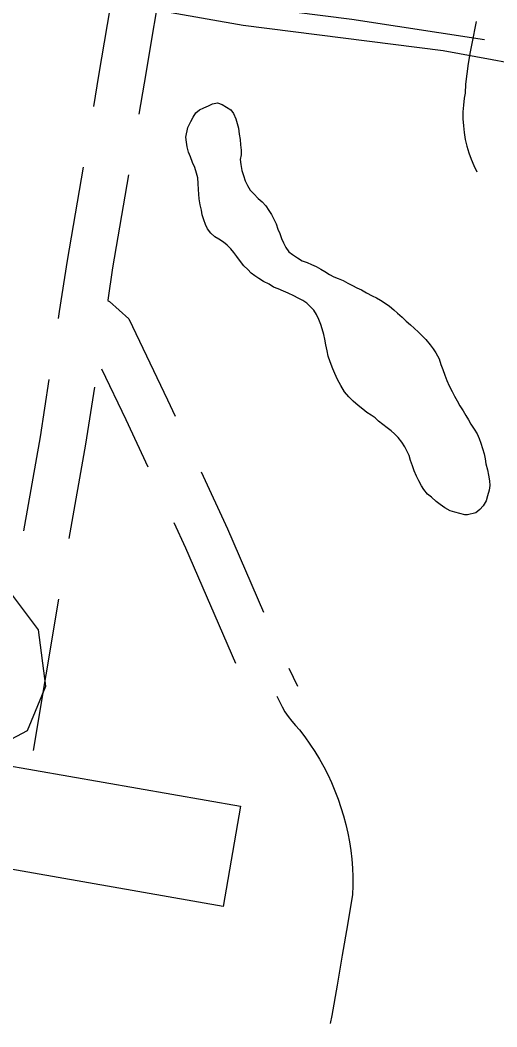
# Model space of a CAD drawing. Extents: x 3297735 to 3335592, y 670436 to 695807.
# Drawn here: x 3327267 to 3327577, y 692061 to 692716 of the extents above; entities that cross this region are included whole.
import ezdxf

# ---------------------------------------------------------------- set-up
doc = ezdxf.new("R2010")
doc.units = 0
for name, color, linetype in [('V-BLDG-OTLN', 7, 'Continuous'), ('V-ROAD-CNTR', 7, 'Continuous'), ('V-SITE-OTLN', 7, 'Continuous'), ('V-TOPO-SHOR', 7, 'Continuous')]:
    doc.layers.add(name, color=color, linetype=linetype)

msp = doc.modelspace()

# ---------------------------------------------------------------- linework, layer by layer
at = {"layer": 'V-BLDG-OTLN'}
msp.add_lwpolyline([(3327230.92, 692236.01), (3327410, 692204.7), (3327398.6, 692139.46), (3327219.51, 692170.78)], close=True, dxfattribs=at)
at = {"layer": 'V-ROAD-CNTR'}
for p, q in [((3327275.2, 692240.94), (3327291.74, 692339.57)), ((3327441.39, 692294.49), (3327447.12, 692282.9))]:
    msp.add_line(p, q, dxfattribs=at)
for points in [[(3327215.32, 692792.32), (3327185.95, 692400.71), (3327181.81, 692268.69), (3327190.64, 692256.37), (3327219.33, 692241.22), (3327247.06, 692241.22), (3327271.3, 692254.06), (3327283.22, 692282.9), (3327278.43, 692319.61), (3327252.93, 692353.39), (3327224.77, 692368.34), (3327200.77, 692389.12), (3327188.78, 692408.43)], [(3327314.39, 692660.2), (3327317.84, 692680.48), (3327330.8, 692757.27), (3327331.08, 692758.8)], [(3327343.98, 692655.24), (3327347.42, 692675.47), (3327360.34, 692752.04), (3327360.67, 692753.84)], [(3327563.26, 692715.47), (3327560.44, 692701.17), (3327559.15, 692694.79), (3327558.89, 692693.24), (3327558.03, 692688.11), (3327557.12, 692681.39), (3327556.43, 692674.65), (3327556.03, 692668.87), (3327555.47, 692665.6), (3327554.97, 692661.14), (3327554.72, 692656.66), (3327554.72, 692652.18), (3327554.97, 692647.69), (3327555.48, 692643.24), (3327556.23, 692638.82), (3327557.23, 692634.44), (3327558.48, 692630.13), (3327559.96, 692625.9), (3327561.69, 692621.76), (3327563.64, 692617.72), (3327563.68, 692617.64)], [(3327291.54, 692522.09), (3327292.26, 692526.77), (3327297.33, 692559.86), (3327307.69, 692620.77)], [(3327323.74, 692534.14), (3327326.95, 692555.07), (3327337.28, 692615.81)], [(3327323.28, 692533.96), (3327324.77, 692533.33), (3327337.27, 692521.98), (3327362.43, 692469.31), (3327367.42, 692458.56)], [(3327319.56, 692489.45), (3327335.29, 692456.53), (3327349.64, 692425.61)], [(3327268.95, 692383.94), (3327279.76, 692445.25), (3327285.48, 692482.55)], [(3327298.54, 692378.98), (3327309.36, 692440.37), (3327315.07, 692477.59)], [(3327384.26, 692422.28), (3327401.46, 692385.21), (3327425.01, 692330.97)], [(3327366.47, 692389.33), (3327374.09, 692372.92), (3327406.71, 692297.79)], [(3327433.67, 692276.26), (3327435.21, 692272.8), (3327436.95, 692269.44), (3327438.87, 692266.18), (3327440.98, 692263.04), (3327443.27, 692260.02), (3327445.71, 692257.13), (3327448.33, 692254.39), (3327451.82, 692249.82), (3327455.15, 692245.13), (3327458.31, 692240.32), (3327461.29, 692235.39), (3327464.09, 692230.37), (3327466.72, 692225.25), (3327469.15, 692220.03), (3327471.4, 692214.74), (3327473.46, 692209.36), (3327475.33, 692203.92), (3327477, 692198.41), (3327478.47, 692192.84), (3327479.74, 692187.23), (3327480.81, 692181.58), (3327481.67, 692175.89), (3327482.33, 692170.17), (3327482.79, 692164.43), (3327483.04, 692158.68), (3327483.08, 692152.93), (3327482.92, 692147.17), (3327479.59, 692127.47), (3327476.2, 692107.77), (3327472.76, 692088.09), (3327469.27, 692068.42), (3327468.34, 692063.27)]]:
    msp.add_lwpolyline(points, dxfattribs=at)
at = {"layer": 'V-SITE-OTLN'}
msp.add_lwpolyline([(3327216.77, 692747.64), (3327411.77, 692713.12), (3327541.76, 692696.67), (3327573.69, 692690.76), (3327685.65, 692670.04), (3327744.8, 692659.97), (3327782.06, 692650.58), (3327815.67, 692638.26), (3327845.68, 692610.6), (3327886.71, 692550.85), (3328018.68, 692338.76), (3328115.44, 692187.17), (3328271.58, 691941.57), (3328413.79, 691719.29), (3328515.71, 691551.65), (3328607.34, 691405.89)], dxfattribs=at)
at = {"layer": 'V-TOPO-SHOR'}
for points in [[(3327389.79, 692728.82), (3327482.42, 692717.01), (3327568.71, 692703.92)], [(3327375.65, 692646.64), (3327377.68, 692650.4), (3327379.04, 692653.3), (3327380.91, 692656.03), (3327383.29, 692658.08), (3327386.18, 692659.28), (3327389.08, 692660.66), (3327391.8, 692662.03), (3327394.87, 692662.55), (3327397.94, 692661.53), (3327400.84, 692659.83), (3327403.57, 692657.97), (3327405.45, 692655.58), (3327407, 692652.18), (3327407.86, 692649.11), (3327408.55, 692646.05), (3327409.07, 692642.13), (3327409.76, 692638.72), (3327409.94, 692635.31), (3327410.29, 692631.73), (3327410.3, 692628.67), (3327409.79, 692625.6), (3327410.14, 692622.53), (3327410.84, 692618.61), (3327411.87, 692615.21), (3327413.07, 692611.8), (3327414.44, 692608.73), (3327416.32, 692605.84), (3327418.55, 692603.29), (3327421.45, 692600.4), (3327424.02, 692598.19), (3327426.41, 692595.64), (3327428.46, 692592.58), (3327430.17, 692589.86), (3327431.72, 692586.96), (3327433.09, 692583.73), (3327434.29, 692580.32), (3327435.49, 692577.43), (3327436.69, 692574.36), (3327437.89, 692571.47), (3327439.44, 692568.4), (3327441.49, 692565.68), (3327443.88, 692563.81), (3327446.95, 692561.61), (3327450.02, 692559.74), (3327453.27, 692558.55), (3327456.17, 692557.37), (3327459.24, 692556.01), (3327462.14, 692554.32), (3327464.87, 692552.79), (3327467.95, 692550.92), (3327470.68, 692549.4), (3327473.58, 692548.21), (3327476.65, 692546.85), (3327479.89, 692545.16), (3327482.79, 692543.63), (3327485.7, 692542.1), (3327488.6, 692540.75), (3327492.01, 692538.88), (3327495.6, 692537.02), (3327498.33, 692535.66), (3327501.06, 692534.13), (3327504.13, 692532.27), (3327506.86, 692530.23), (3327509.77, 692527.85), (3327512.16, 692525.64), (3327515.06, 692523.09), (3327517.8, 692520.54), (3327520.53, 692518.16), (3327522.92, 692515.95), (3327525.83, 692513.23), (3327528.22, 692510.85), (3327530.62, 692508.47), (3327533.35, 692505.07), (3327535.4, 692502.52), (3327537.11, 692499.8), (3327539.17, 692495.88), (3327540.38, 692492.14), (3327541.58, 692488.9), (3327542.95, 692485.32), (3327544.15, 692481.75), (3327545.69, 692478.34), (3327547.58, 692474.6), (3327549.12, 692471.7), (3327550.83, 692468.64), (3327552.72, 692465.41), (3327554.94, 692462.17), (3327556.65, 692459.11), (3327558.2, 692456.22), (3327559.91, 692453.32), (3327561.96, 692450.09), (3327563.85, 692447.2), (3327565.22, 692444.13), (3327566.25, 692441.07), (3327567.45, 692437.66), (3327568.48, 692434.08), (3327569.17, 692430.85), (3327569.69, 692427.61), (3327570.73, 692423.69), (3327571.41, 692420.29), (3327571.94, 692416.54)], [(3327374.82, 692637.09), (3327374.47, 692640.16), (3327375.65, 692646.64)], [(3327571.94, 692416.54), (3327572.12, 692413.47), (3327571.78, 692410.4), (3327570.77, 692406.65), (3327569.75, 692403.58), (3327567.89, 692400.16), (3327565.68, 692397.79), (3327563.08, 692395.62), (3327557.67, 692394.31), (3327555.97, 692394.34), (3327552.73, 692395.18), (3327549.32, 692396.03), (3327546.42, 692397.04), (3327542.84, 692398.9), (3327539.76, 692401.11), (3327537.37, 692402.98), (3327534.12, 692405.87), (3327531.73, 692407.74), (3327529.34, 692410.8), (3327527.63, 692413.35), (3327526.09, 692416.42), (3327524.54, 692419.48), (3327523, 692423.06), (3327521.8, 692426.29), (3327520.6, 692429.7), (3327519.73, 692432.93), (3327518.37, 692435.66), (3327516.82, 692438.72), (3327514.94, 692441.61), (3327512.54, 692444.68), (3327510.15, 692447.06), (3327507.93, 692449.1), (3327505.37, 692450.96), (3327502.64, 692453.17), (3327499.73, 692455.38), (3327497.51, 692457.42), (3327494.95, 692459.29), (3327492.22, 692460.98), (3327489.48, 692463.2), (3327486.41, 692465.57), (3327483.34, 692468.29), (3327480.43, 692471.18), (3327477.69, 692474.41), (3327475.12, 692478.5), (3327473.07, 692482.58), (3327471.35, 692486.33), (3327469.98, 692489.39), (3327468.27, 692493.99), (3327467.06, 692497.74), (3327466.37, 692501.15), (3327465.51, 692505.06), (3327464.82, 692508.64), (3327464.13, 692511.71), (3327463.1, 692515.45), (3327462.24, 692518.35), (3327460.87, 692521.59), (3327459.49, 692524.82), (3327457.61, 692527.54), (3327455.56, 692529.75), (3327453, 692532.13), (3327450.44, 692533.83), (3327447.53, 692535.53), (3327444.63, 692537.05), (3327441.05, 692538.75), (3327437.98, 692539.93), (3327434.39, 692541.46), (3327431.49, 692542.64), (3327428.59, 692544.51), (3327425, 692546.38), (3327421.93, 692548.24), (3327419.37, 692549.94), (3327416.98, 692551.81), (3327414.76, 692554.02), (3327412.02, 692556.57), (3327409.97, 692559.29), (3327407.57, 692562.52), (3327405.69, 692565.24), (3327403.64, 692567.46), (3327401.25, 692570.01), (3327398.86, 692571.87), (3327395.78, 692573.74), (3327393.22, 692575.44), (3327390.66, 692577.82), (3327388.44, 692580.54), (3327387.06, 692583.44), (3327386.04, 692586.5), (3327385, 692589.57), (3327384.48, 692592.8), (3327383.62, 692596.21), (3327383.1, 692600.13), (3327382.92, 692603.2), (3327382.57, 692606.26), (3327382.39, 692610.01), (3327382.21, 692613.76), (3327381.35, 692616.83), (3327380.15, 692620.41), (3327378.78, 692623.81), (3327377.41, 692627.39), (3327376.2, 692630.45), (3327375.17, 692633.86), (3327374.82, 692637.09)]]:
    msp.add_lwpolyline(points, dxfattribs=at)

doc.saveas('drawing.dxf')
